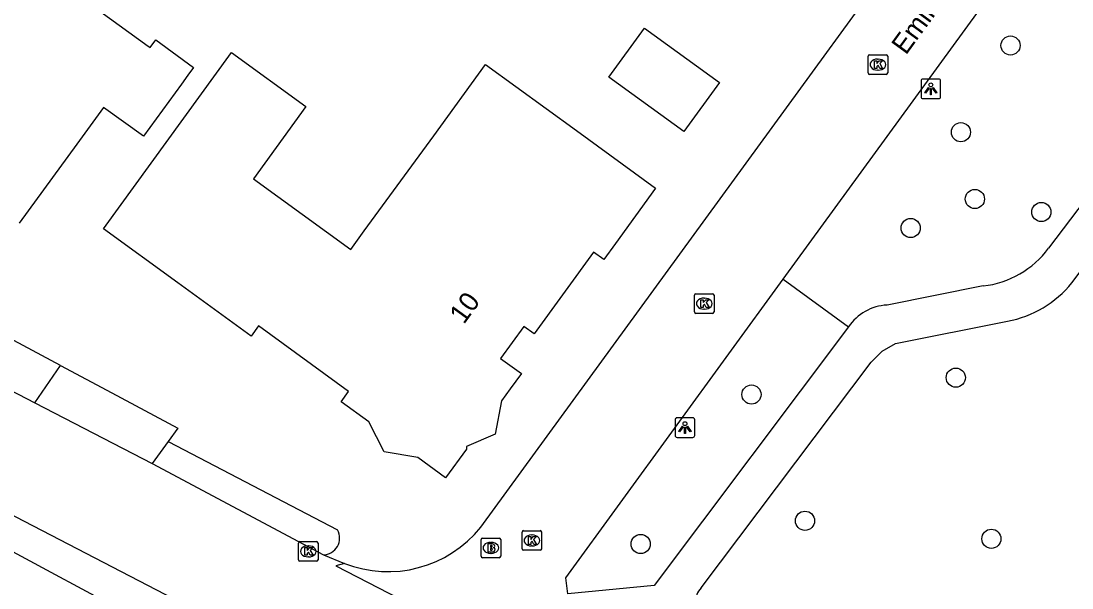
# Model space of a CAD drawing. Extents: x 157321 to 158827, y 386650 to 388532.
# Drawn here: x 158106.1 to 158159.8, y 387376.4 to 387405.3 of the extents above; entities that cross this region are included whole.
import ezdxf

# ---------------------------------------------------------------- set-up
doc = ezdxf.new("R2010")
doc.units = 0
for name, color, linetype in [('IMGEO_Berm_groen', 7, 'Continuous'), ('IMGEO_Boom', 7, 'Continuous'), ('IMGEO_Brandkraan', 7, 'Continuous'), ('IMGEO_Groenvoorziening', 7, 'Continuous'), ('IMGEO_Kolk', 7, 'Continuous'), ('IMGEO_Lichtpunt', 7, 'Continuous'), ('IMGEO_Openbare_ruimte_label', 7, 'Continuous'), ('IMGEO_Pand', 7, 'Continuous'), ('IMGEO_Pand_nummerreeks', 7, 'Continuous'), ('IMGEO_Rijbaan_lokaal_gesloten', 7, 'Continuous'), ('IMGEO_Rijbaan_lokaal_open', 7, 'Continuous'), ('IMGEO_Voetpad_halfverhard', 7, 'Continuous'), ('IMGEO_Voetpad_open', 7, 'Continuous')]:
    doc.layers.add(name, color=color, linetype=linetype)

msp = doc.modelspace()

# ---------------------------------------------------------------- linework, layer by layer
at = {"layer": 'IMGEO_Berm_groen'}
msp.add_lwpolyline([(158104.832, 387378.723), (158107.653, 387377.203), (158110.824, 387375.508), (158113.283, 387374.203), (158115.468, 387373.049), (158117.901, 387371.773), (158121.083, 387370.115), (158123.576, 387368.825), (158125.85, 387367.657), (158125.21, 387366.298), (158124.572, 387364.941), (158122.202, 387366.159), (158119.701, 387367.453), (158116.511, 387369.115), (158114.072, 387370.395), (158111.879, 387371.551), (158109.414, 387372.86), (158106.235, 387374.559), (158103.406, 387376.083)], dxfattribs=at)
at = {"layer": 'IMGEO_Boom'}
for centre in [(158156.674, 387404.092), (158154.139, 387399.666), (158154.851, 387396.255), (158158.247, 387395.591), (158151.57, 387394.773), (158153.876, 387387.137), (158143.44, 387386.275), (158146.175, 387379.83), (158137.782, 387378.643), (158155.695, 387378.91)]:
    msp.add_circle(centre, 0.489, dxfattribs=at)
at = {"layer": 'IMGEO_Brandkraan'}
for p, q in [((158129.632, 387378.02), (158129.632, 387378.872)), ((158129.707, 387378.946), (158130.559, 387378.946)), ((158130.12, 387378.726), (158130.145, 387378.726)), ((158130.633, 387378.872), (158130.633, 387378.02)), ((158130.143, 387378.166), (158130.118, 387378.166)), ((158130.559, 387377.946), (158129.707, 387377.946))]:
    msp.add_line(p, q, dxfattribs=at)
for points in [[(158129.632, 387378.02), (158129.632, 387378.872)], [(158129.707, 387378.946), (158130.559, 387378.946)], [(158129.98, 387378.646), (158129.98, 387378.246), (158130.193, 387378.246)], [(158130.211, 387378.646), (158129.98, 387378.646)], [(158130.633, 387378.872), (158130.633, 387378.02)], [(158130.159, 387378.565), (158130.105, 387378.565), (158130.105, 387378.489)], [(158130.105, 387378.489), (158130.158, 387378.489)], [(158130.167, 387378.413), (158130.105, 387378.413), (158130.105, 387378.332)], [(158130.105, 387378.332), (158130.167, 387378.332)], [(158130.559, 387377.946), (158129.707, 387377.946)]]:
    msp.add_lwpolyline(points, dxfattribs=at)
for centre, radius, start, end in [((158129.709, 387378.87), 0.0765, 91.552, 178.448), ((158129.709, 387378.87), 0.0765, 91.552, 178.448), ((158130.215, 387378.501), 0.145, 59.4692, 91.5367), ((158130.24, 387378.548), 0.0922, 285.5137, 58.1501), ((158130.557, 387378.87), 0.0765, 1.552, 88.448), ((158130.557, 387378.87), 0.0765, 1.552, 88.448), ((158130.16, 387378.527), 0.0379, 267.8285, 90.9355), ((158130.168, 387378.372), 0.0404, 269.8759, 90.5077), ((158130.199, 387378.497), 0.251, 268.6676, 293.5347), ((158130.245, 387378.356), 0.105, 301.3115, 78.989), ((158129.709, 387378.022), 0.0765, 181.552, 268.448), ((158129.709, 387378.022), 0.0765, 181.552, 268.448), ((158130.557, 387378.022), 0.0765, 271.552, 358.448), ((158130.557, 387378.022), 0.0765, 271.552, 358.448)]:
    msp.add_arc(centre, radius, start, end, dxfattribs=at)
for centre, major_axis, ratio, start_param, end_param in [((158130.119, 387378.446), (-0.387, 0.002), 0.722429, 4.712389, 7.853982), ((158130.144, 387378.446), (-0.39, 0.002), 0.717154, 1.570796, 4.712389)]:
    msp.add_ellipse(centre, major_axis=major_axis, ratio=ratio, start_param=start_param, end_param=end_param, dxfattribs=at)
at = {"layer": 'IMGEO_Groenvoorziening'}
for points in [[(158108.159, 387387.757), (158093.549, 387395.571)], [(158145.064, 387392.165), (158148.399, 387389.727)], [(158113.65, 387383.876), (158122.3, 387379.359)]]:
    msp.add_lwpolyline(points, dxfattribs=at)
msp.add_arc((158121.545, 387378.945), 0.861, 272.2136, 28.7043, dxfattribs=at)
at = {"layer": 'IMGEO_Kolk'}
for p, q in [((158149.397, 387402.69), (158149.397, 387403.542)), ((158149.472, 387403.616), (158150.324, 387403.616)), ((158149.885, 387403.396), (158149.91, 387403.396)), ((158150.398, 387403.542), (158150.398, 387402.69)), ((158149.908, 387402.836), (158149.883, 387402.836)), ((158150.324, 387402.616), (158149.472, 387402.616)), ((158140.529, 387390.489), (158140.529, 387391.341)), ((158140.604, 387391.415), (158141.456, 387391.415)), ((158141.017, 387391.195), (158141.042, 387391.195)), ((158141.53, 387391.341), (158141.53, 387390.489)), ((158141.456, 387390.415), (158140.604, 387390.415)), ((158141.04, 387390.635), (158141.015, 387390.635)), ((158131.725, 387378.398), (158131.725, 387379.25)), ((158131.8, 387379.324), (158132.652, 387379.324)), ((158132.726, 387379.25), (158132.726, 387378.398)), ((158120.306, 387377.841), (158120.306, 387378.693)), ((158120.381, 387378.767), (158121.233, 387378.767)), ((158121.307, 387378.693), (158121.307, 387377.841)), ((158132.213, 387379.104), (158132.238, 387379.104)), ((158120.794, 387378.547), (158120.819, 387378.547)), ((158132.652, 387378.324), (158131.8, 387378.324)), ((158132.236, 387378.544), (158132.211, 387378.544)), ((158121.233, 387377.767), (158120.381, 387377.767)), ((158120.817, 387377.987), (158120.792, 387377.987))]:
    msp.add_line(p, q, dxfattribs=at)
for points in [[(158149.397, 387402.69), (158149.397, 387403.542)], [(158149.472, 387403.616), (158150.324, 387403.616)], [(158149.718, 387403.316), (158149.841, 387403.316), (158149.841, 387403.165), (158149.971, 387403.316), (158150.135, 387403.316), (158149.989, 387403.165), (158150.142, 387402.916), (158149.99, 387402.916), (158149.905, 387403.08), (158149.841, 387403.013), (158149.841, 387402.916), (158149.718, 387402.916), (158149.718, 387403.316)], [(158150.398, 387403.542), (158150.398, 387402.69)], [(158150.324, 387402.616), (158149.472, 387402.616)], [(158140.529, 387390.489), (158140.529, 387391.341)], [(158140.604, 387391.415), (158141.456, 387391.415)], [(158140.85, 387391.115), (158140.973, 387391.115), (158140.973, 387390.964), (158141.103, 387391.115), (158141.267, 387391.115), (158141.121, 387390.964), (158141.274, 387390.715), (158141.122, 387390.715), (158141.037, 387390.879), (158140.973, 387390.812), (158140.973, 387390.715), (158140.85, 387390.715), (158140.85, 387391.115)], [(158141.53, 387391.341), (158141.53, 387390.489)], [(158141.456, 387390.415), (158140.604, 387390.415)], [(158131.725, 387378.398), (158131.725, 387379.25)], [(158131.8, 387379.324), (158132.652, 387379.324)], [(158132.726, 387379.25), (158132.726, 387378.398)], [(158120.306, 387377.841), (158120.306, 387378.693)], [(158120.381, 387378.767), (158121.233, 387378.767)], [(158121.307, 387378.693), (158121.307, 387377.841)], [(158132.046, 387379.024), (158132.169, 387379.024), (158132.169, 387378.873), (158132.299, 387379.024), (158132.463, 387379.024), (158132.317, 387378.873), (158132.47, 387378.624), (158132.318, 387378.624), (158132.233, 387378.788), (158132.169, 387378.721), (158132.169, 387378.624), (158132.046, 387378.624), (158132.046, 387379.024)], [(158120.627, 387378.467), (158120.75, 387378.467), (158120.75, 387378.316), (158120.88, 387378.467), (158121.044, 387378.467), (158120.898, 387378.316), (158121.051, 387378.067), (158120.899, 387378.067), (158120.814, 387378.231), (158120.75, 387378.164), (158120.75, 387378.067), (158120.627, 387378.067), (158120.627, 387378.467)], [(158132.652, 387378.324), (158131.8, 387378.324)], [(158121.233, 387377.767), (158120.381, 387377.767)]]:
    msp.add_lwpolyline(points, dxfattribs=at)
for centre, start, end in [((158149.474, 387403.54), 91.552, 178.448), ((158149.474, 387403.54), 91.552, 178.448), ((158150.322, 387403.54), 1.552, 88.448), ((158150.322, 387403.54), 1.552, 88.448), ((158149.474, 387402.692), 181.552, 268.448), ((158149.474, 387402.692), 181.552, 268.448), ((158150.322, 387402.692), 271.552, 358.448), ((158150.322, 387402.692), 271.552, 358.448), ((158140.606, 387391.339), 91.552, 178.448), ((158140.606, 387391.339), 91.552, 178.448), ((158141.454, 387391.339), 1.552, 88.448), ((158141.454, 387391.339), 1.552, 88.448), ((158140.606, 387390.491), 181.552, 268.448), ((158140.606, 387390.491), 181.552, 268.448), ((158141.454, 387390.491), 271.552, 358.448), ((158141.454, 387390.491), 271.552, 358.448), ((158131.802, 387379.248), 91.552, 178.448), ((158131.802, 387379.248), 91.552, 178.448), ((158132.65, 387379.248), 1.552, 88.448), ((158132.65, 387379.248), 1.552, 88.448), ((158120.383, 387378.691), 91.552, 178.448), ((158120.383, 387378.691), 91.552, 178.448), ((158121.231, 387378.691), 1.552, 88.448), ((158121.231, 387378.691), 1.552, 88.448), ((158131.802, 387378.4), 181.552, 268.448), ((158131.802, 387378.4), 181.552, 268.448), ((158132.65, 387378.4), 271.552, 358.448), ((158132.65, 387378.4), 271.552, 358.448), ((158120.383, 387377.843), 181.552, 268.448), ((158120.383, 387377.843), 181.552, 268.448), ((158121.231, 387377.843), 271.552, 358.448), ((158121.231, 387377.843), 271.552, 358.448)]:
    msp.add_arc(centre, 0.0765, start, end, dxfattribs=at)
for centre, major_axis, ratio, start_param, end_param in [((158149.884, 387403.116), (-0.387, 0.002), 0.722429, 4.712389, 7.853982), ((158149.909, 387403.116), (-0.39, 0.002), 0.717154, 1.570796, 4.712389), ((158141.016, 387390.915), (-0.387, 0.002), 0.722429, 4.712389, 7.853982), ((158141.041, 387390.915), (-0.39, 0.002), 0.717154, 1.570796, 4.712389), ((158132.212, 387378.824), (-0.387, 0.002), 0.722429, 4.712389, 7.853982), ((158132.237, 387378.824), (-0.39, 0.002), 0.717154, 1.570796, 4.712389), ((158120.793, 387378.267), (-0.387, 0.002), 0.722429, 4.712389, 7.853982), ((158120.818, 387378.267), (-0.39, 0.002), 0.717154, 1.570796, 4.712389)]:
    msp.add_ellipse(centre, major_axis=major_axis, ratio=ratio, start_param=start_param, end_param=end_param, dxfattribs=at)
at = {"layer": 'IMGEO_Lichtpunt'}
for p, q in [((158152.104, 387402.283), (158152.104, 387401.476)), ((158152.104, 387402.283), (158152.104, 387401.476)), ((158153.006, 387402.378), (158152.198, 387402.378)), ((158153.006, 387402.378), (158152.198, 387402.378)), ((158153.1, 387401.476), (158153.1, 387402.283)), ((158153.1, 387401.476), (158153.1, 387402.283)), ((158152.198, 387401.382), (158153.006, 387401.382)), ((158152.198, 387401.382), (158153.006, 387401.382)), ((158140.447, 387385.084), (158139.639, 387385.084)), ((158140.447, 387385.084), (158139.639, 387385.084)), ((158139.545, 387384.989), (158139.545, 387384.182)), ((158139.545, 387384.989), (158139.545, 387384.182)), ((158140.541, 387384.182), (158140.541, 387384.989)), ((158140.541, 387384.182), (158140.541, 387384.989)), ((158139.639, 387384.088), (158140.447, 387384.088)), ((158139.639, 387384.088), (158140.447, 387384.088))]:
    msp.add_line(p, q, dxfattribs=at)
for points in [[(158152.478, 387401.947), (158152.517, 387401.919), (158152.329, 387401.657), (158152.291, 387401.684), (158152.478, 387401.947)], [(158152.58, 387401.899), (158152.627, 387401.899), (158152.627, 387401.577), (158152.58, 387401.577), (158152.58, 387401.899)], [(158152.69, 387401.919), (158152.728, 387401.946), (158152.915, 387401.684), (158152.876, 387401.656), (158152.69, 387401.919)], [(158139.919, 387384.653), (158139.958, 387384.625), (158139.77, 387384.363), (158139.732, 387384.39), (158139.919, 387384.653)], [(158140.021, 387384.605), (158140.068, 387384.605), (158140.068, 387384.283), (158140.021, 387384.283), (158140.021, 387384.605)], [(158140.131, 387384.625), (158140.169, 387384.652), (158140.356, 387384.39), (158140.317, 387384.362), (158140.131, 387384.625)]]:
    msp.add_lwpolyline(points, dxfattribs=at)
for centre in [(158152.603, 387402.081), (158140.044, 387384.787)]:
    msp.add_circle(centre, 0.0994, dxfattribs=at)
for centre, start, end in [((158152.198, 387402.283), 90, 180), ((158152.198, 387402.283), 90, 180), ((158153.006, 387402.283), 0, 90), ((158153.006, 387402.283), 0, 90), ((158152.198, 387401.476), 180, 270), ((158152.198, 387401.476), 180, 270), ((158153.006, 387401.476), 270, 0), ((158153.006, 387401.476), 270, 360), ((158139.639, 387384.989), 90, 180), ((158139.639, 387384.989), 90, 180), ((158140.447, 387384.989), 0, 90), ((158140.447, 387384.989), 0, 90), ((158139.639, 387384.182), 180, 270), ((158139.639, 387384.182), 180, 270), ((158140.447, 387384.182), 270, 0), ((158140.447, 387384.182), 270, 360)]:
    msp.add_arc(centre, 0.0946, start, end, dxfattribs=at)
at = {"layer": 'IMGEO_Pand'}
for points in [[(158113.09, 387412.99), (158108.682, 387406.927), (158112.626, 387404.054), (158112.727, 387403.986), (158113.017, 387404.385), (158114.95, 387402.977), (158114.657, 387402.575), (158114.324, 387402.118), (158112.384, 387399.456), (158110.354, 387400.935), (158108.986, 387399.058), (158106.041, 387395.016)], [(158137.983, 387404.984), (158141.806, 387402.207), (158139.982, 387399.696), (158136.159, 387402.473), (158137.983, 387404.984)], [(158134.497, 387399.751), (158138.542, 387396.813), (158136.492, 387393.986), (158135.897, 387393.166), (158135.371, 387393.548), (158132.341, 387389.371), (158131.815, 387389.752), (158130.629, 387388.117), (158131.689, 387387.348), (158131.116, 387386.561), (158130.676, 387385.957), (158130.354, 387384.249), (158128.88, 387383.621), (158128.88, 387383.486), (158127.81, 387382.03), (158126.394, 387383.06), (158124.688, 387383.341), (158123.894, 387384.877), (158122.486, 387385.901), (158122.868, 387386.427), (158118.263, 387389.775), (158117.881, 387389.25), (158114.14, 387391.97), (158110.349, 387394.726), (158116.891, 387403.731), (158120.681, 387400.975), (158118.006, 387397.293), (158122.973, 387393.685), (158123.665, 387394.638), (158127.213, 387399.489), (158129.853, 387403.124), (158134.497, 387399.751)]]:
    msp.add_lwpolyline(points, dxfattribs=at)
at = {"layer": 'IMGEO_Rijbaan_lokaal_gesloten'}
for points in [[(158092.163, 387393.541), (158100.298, 387389.238), (158106.834, 387385.849)], [(158106.834, 387385.849), (158112.827, 387382.745)], [(158137.775, 387363.473), (158095.958, 387385.157)], [(158112.827, 387382.745), (158121.578, 387378.085)], [(158121.578, 387378.085), (158122.651, 387377.655)], [(158122.651, 387377.655), (158122.205, 387377.537), (158134.698, 387371.09), (158134.652, 387371.449)]]:
    msp.add_lwpolyline(points, dxfattribs=at)
at = {"layer": 'IMGEO_Rijbaan_lokaal_open'}
for points in [[(158129.617, 387379.505), (158165.56, 387428.797), (158168.092, 387432.277)], [(158145.064, 387392.165), (158159.666, 387412.214)], [(158134.067, 387376.1), (158133.964, 387376.923), (158145.064, 387392.165)]]:
    msp.add_lwpolyline(points, dxfattribs=at)
msp.add_arc((158124.877, 387383.313), 6.08, 248.5215, 321.2246, dxfattribs=at)
at = {"layer": 'IMGEO_Voetpad_halfverhard'}
for points in [[(158166.475, 387407.255), (158165.36, 387403.115), (158164.649, 387401.716), (158158.618, 387393.745)], [(158159.811, 387391.972), (158166.587, 387400.97), (158166.807, 387401.446)], [(158155.278, 387391.816), (158150.367, 387390.841)], [(158140.865, 387376.399), (158149.561, 387387.932), (158150.114, 387388.484), (158150.791, 387388.875), (158156.52, 387390.015)], [(158148.399, 387389.727), (158138.464, 387376.525), (158134.067, 387376.1)]]:
    msp.add_lwpolyline(points, dxfattribs=at)
for centre, radius, start, end in [((158154.737, 387396.609), 4.823, 276.4412, 323.5755), ((158155.461, 387395.542), 5.628, 280.8508, 320.625), ((158150.473, 387388.359), 2.484, 92.4357, 146.5889), ((158141.461, 387375.79), 0.852, 134.3745, 243.231)]:
    msp.add_arc(centre, radius, start, end, dxfattribs=at)
at = {"layer": 'IMGEO_Voetpad_open'}
for points in [[(158106.834, 387385.849), (158108.159, 387387.757)], [(158108.159, 387387.757), (158110.781, 387386.354), (158114.145, 387384.555), (158113.65, 387383.876)], [(158113.65, 387383.876), (158112.827, 387382.745)]]:
    msp.add_lwpolyline(points, dxfattribs=at)

# ---------------------------------------------------------------- texts
at = {"layer": 'IMGEO_Openbare_ruimte_label'}
msp.add_text('Emilie Wertheimlaan', height=1, rotation=53.9094, dxfattribs=at).set_placement((158151.329, 387403.57))
at = {"layer": 'IMGEO_Pand_nummerreeks'}
msp.add_text('10', height=1, rotation=54.0414, dxfattribs=at).set_placement((158128.752, 387389.821))

doc.saveas('drawing.dxf')
